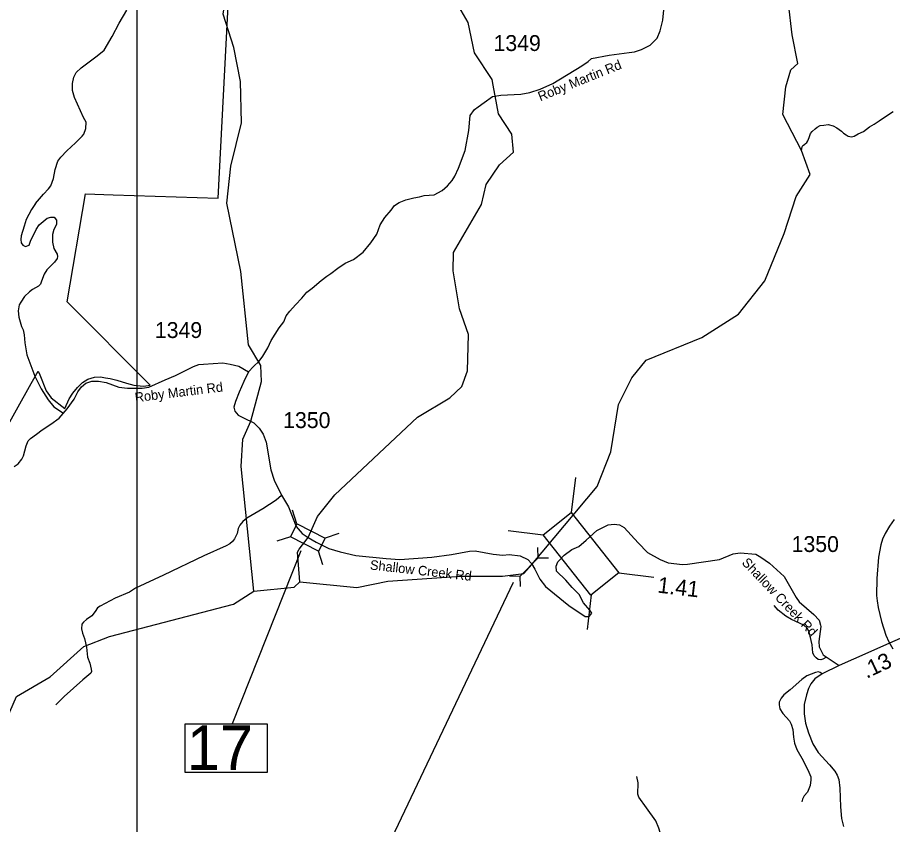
# Model space of a CAD drawing. Extents: x 1159738 to 1321356, y 736314 to 882035.
# Drawn here: x 1227532 to 1234408, y 815102 to 821445 of the extents above; entities that cross this region are included whole.
import ezdxf

# ---------------------------------------------------------------- set-up
doc = ezdxf.new("R2010")
doc.units = 0
for name, color, linetype in [('Exist Boundary Land Use Forest National US Forest Service', 7, 'Continuous'), ('Exist Hydrographic Creek Single Shore', 7, 'Continuous'), ('Exist Hydrographic Misc Water Feature', 7, 'Continuous'), ('Exist Road Non-System Type 51', 7, 'Continuous'), ('Exist Road Secondary Mileage Hundredths English Label', 7, 'Continuous'), ('Exist Road Secondary Structure Culvert CELL', 7, 'Continuous'), ('Exist Road Secondary Structure Culvert Number Label', 7, 'Continuous'), ('Exist Road Secondary Structure Standard Bridge CELL', 7, 'Continuous'), ('Exist Road Secondary Structure Standard Bridge Number Label', 7, 'Continuous'), ('Exist Road Secondary Type 41 Attributed', 7, 'Continuous'), ('Exist Road Secondary Type 51 Attributed', 7, 'Continuous'), ('Exist Road Secondary Type 51 Label', 7, 'Continuous'), ('Exist Road Secondary Type 51 Number Label', 7, 'Continuous'), ('Map Preparation Inset Cut Line', 7, 'Continuous')]:
    doc.layers.add(name, color=color, linetype=linetype)

msp = doc.modelspace()

# ---------------------------------------------------------------- linework, layer by layer
at = {"layer": 'Exist Boundary Land Use Forest National US Forest Service'}
msp.add_lwpolyline([(1227265.2, 817898.9), (1227639.7, 818566.9), (1227694.1, 818663.9), (1227696.8, 818658.5), (1227707.1, 818636.9), (1227758.3, 818509.9), (1227797.2, 818454.9), (1227903.2, 818371.9), (1227937.3, 818448), (1227966.3, 818490.9), (1228003.2, 818535.9), (1228042.3, 818574.9), (1228085.2, 818600.9), (1228137.2, 818618.9), (1228185.3, 818619.9), (1228223.2, 818612.9), (1228261.3, 818608), (1228313.2, 818592.9), (1228387.3, 818570.9), (1228446.2, 818555.9), (1228522.3, 818547.9), (1228558.3, 818552.9), (1228574.3, 818555.9), (1227922.1, 819210), (1228066.2, 820058), (1228282.5, 820051.2), (1229110.1, 820025), (1229235.4, 822448.7)], dxfattribs=at)
at = {"layer": 'Exist Hydrographic Creek Single Shore'}
for points in [[(1231573.1, 817145.7), (1232087.2, 817757.1), (1232194.3, 818030.7), (1232254.2, 818403.7), (1232359.2, 818611.7), (1232471.3, 818750.6), (1232910.3, 818928.9), (1233198.3, 819113.5), (1233405.3, 819375.3), (1233556.2, 819746.5), (1233650, 820037.1), (1233762.3, 820211.3), (1233691.7, 820398.2), (1233547.2, 820682.2), (1233570, 820898.5), (1233609, 821033.7), (1233664, 821084.2), (1233620.4, 821308.2), (1233590.6, 821553.5), (1233441.2, 821767.6), (1233505.2, 821973.1), (1233507.9, 822072.5)], [(1231269.6, 820913), (1231261.2, 820957.8), (1231124.2, 821167.3), (1231072.2, 821404.7), (1231000.1, 821530.9)], [(1231299.1, 820757), (1231269.6, 820913)], [(1229815.1, 817358.1), (1229888.2, 817522.2), (1230026.2, 817693.3), (1230675.2, 818304), (1230929.2, 818456.5), (1231023.2, 818543.2), (1231068.2, 818667.1), (1231076.2, 818952.5), (1231006.2, 819154.2), (1230955.2, 819453.9), (1230959.2, 819598.3), (1231177.2, 819974.6), (1231214.2, 820131.4), (1231319.2, 820287), (1231430.2, 820386.5), (1231417.2, 820527.9), (1231312.2, 820687.5), (1231299.1, 820757)], [(1229744.3, 817266.2), (1229815.1, 817358.1)], [(1229750.2, 817009.5), (1229731.3, 817242.9), (1229744.3, 817266.2)], [(1229750.2, 817009.5), (1230199.2, 816964.4), (1230442.3, 817015.4), (1231018.3, 817053), (1231344.3, 817053), (1231510.4, 817075.2), (1231573.1, 817145.7)], [(1229389.3, 816934.7), (1229707.3, 816967.7), (1229750.2, 817009.5)], [(1226065.3, 815120.4), (1226141.2, 815161.5), (1226295.2, 815306.1), (1226850.2, 815482.1), (1227445.3, 815926.4), (1227525.2, 816108.7), (1227788.2, 816261), (1228052.2, 816501.9), (1228254.2, 816579.9), (1229228.3, 816832.9), (1229389.3, 816934.7)]]:
    msp.add_lwpolyline(points, dxfattribs=at)
at = {"layer": 'Exist Hydrographic Misc Water Feature'}
for points in [[(1229389.3, 816934.7), (1229289.2, 817914.9), (1229303.2, 818131.3), (1229365.3, 818271.2), (1229448.2, 818584.7), (1229443.2, 818709.5), (1229348.2, 818872.2), (1229287.2, 819447.9), (1229176.2, 819985.2), (1229209.2, 820276.7), (1229292.2, 820616.4), (1229284.2, 820941.6), (1229233.2, 821208.5), (1229148.1, 821469.6), (1229168.1, 821603.7), (1229327.1, 821948.5), (1229270.1, 822333.7), (1228951.2, 822891.6), (1228366.1, 823490.9), (1228083.1, 823841.2), (1227781, 824415.2)], [(1233691.7, 820398.2), (1233698.3, 820428), (1233704.6, 820437.8), (1233716.9, 820445.5), (1233723, 820451.4), (1233735.2, 820461.1), (1233743.6, 820474.9), (1233752.2, 820500.7), (1233763.1, 820532.4), (1233777.5, 820548.1), (1233800.1, 820569.5), (1233816.3, 820583.1), (1233838.8, 820594.5), (1233868.8, 820597.7), (1233903, 820602.9), (1233940.7, 820593.9), (1233970.3, 820577.1), (1234007.7, 820550.1), (1234023.3, 820535.8), (1234045, 820521.2), (1234060.7, 820512.7), (1234072.6, 820508.4), (1234088.6, 820506.1), (1234106.8, 820511.6), (1234139.3, 820530.7), (1234179.8, 820549.7), (1234226.7, 820584.5), (1234263.2, 820605.6), (1234302, 820632.6), (1234352.9, 820667.3), (1234414, 820705.7)], [(1234421.3, 817499.3), (1234383.3, 817445.6), (1234351.3, 817389.8), (1234330.3, 817345.3), (1234315.3, 817300.8), (1234297.3, 817201.8), (1234284.4, 817035.8), (1234283.3, 816901.5), (1234286.3, 816858.8), (1234295.3, 816807.6), (1234321.4, 816697.3), (1234355.3, 816588.8), (1234379.3, 816537.1), (1234411.3, 816483.3)]]:
    msp.add_lwpolyline(points, dxfattribs=at)
at = {"layer": 'Exist Road Non-System Type 51'}
for points in [[(1227674.4, 819982.8), (1227736.7, 820057), (1227775.2, 820098.6), (1227793, 820122.3), (1227813.7, 820178.7), (1227828.6, 820249.9), (1227849.3, 820315.2), (1227873.1, 820347.8), (1227920.5, 820395.3), (1227988.7, 820460.6), (1228039.1, 820511), (1228053.9, 820528.8), (1228068.8, 820573.3), (1228071.7, 820620.8), (1228051, 820659.4), (1227979.8, 820816.6), (1227965, 820870), (1227965, 820926.4), (1227973.9, 820976.9), (1227991.7, 821012.5), (1228033.2, 821048.1), (1228157.7, 821143), (1228214, 821187.5), (1228276.3, 821294.4), (1228329.7, 821401.2), (1228391.5, 821503)], [(1227674.4, 819982.8), (1227643, 819934.3), (1227599.9, 819857.6), (1227585.5, 819803.3), (1227561.6, 819728.2), (1227558.4, 819699.5), (1227560, 819672.3), (1227574.3, 819654.7), (1227595.1, 819643.5), (1227623.8, 819654.7), (1227635, 819686.7), (1227678.1, 819777.8), (1227702.1, 819816.1), (1227765.9, 819867.2), (1227793.1, 819875.2), (1227820.2, 819875.2), (1227839.4, 819852.9), (1227837.8, 819817.7), (1227818.6, 819779.4), (1227807.5, 819737.8), (1227807.5, 819678.7), (1227818.6, 819629.2), (1227842.6, 819584.4), (1227845.8, 819566.8), (1227842.6, 819549.3), (1227823.4, 819520.5), (1227761.2, 819461.4), (1227740.4, 819426.2), (1227727.6, 819392.7), (1227718, 819365.5), (1227711.7, 819349.5), (1227695.7, 819331.9), (1227649.4, 819308), (1227625.4, 819288.8), (1227587.1, 819250.5), (1227557.1, 819208.4), (1227544.3, 819186), (1227536.3, 819138.1), (1227541.1, 819090.1), (1227563.5, 819015), (1227576.3, 818989.5), (1227584.2, 818949.5), (1227589, 818887.2), (1227605, 818792.9), (1227668.9, 818626.8), (1227718, 818527), (1227772.3, 818439.1), (1227817, 818384.8), (1227892.1, 818335.3)], [(1229607, 817687.3), (1229565.5, 817650.6), (1229460.1, 817583.5), (1229334, 817508.4), (1229303.6, 817484.4), (1229279.7, 817454), (1229266.9, 817426.9), (1229257.3, 817390.1), (1229236.6, 817347), (1229222.2, 817326.2), (1229201.4, 817307), (1229172.7, 817292.6), (1228995.4, 817214.3), (1228679.3, 817061), (1228459.6, 816959.2), (1228411.7, 816928.8), (1228299.9, 816879.3), (1228180.2, 816816.9), (1228161.5, 816804.8), (1228142.3, 816776.1), (1228115.2, 816742.5), (1228075.2, 816712.1), (1228051.3, 816693), (1228036.9, 816675.4), (1228033.7, 816638.6), (1228041.7, 816606.7), (1228059.3, 816563.5), (1228075.2, 816494.8), (1228083.2, 816416.5), (1228099.2, 816370.2), (1228112, 816322.3), (1228113.6, 816303.7), (1228107.2, 816291), (1228046.5, 816239.8), (1227899.6, 816107.2), (1227832.6, 816041.7)], [(1233884.2, 816413.9), (1233860.7, 816401.7), (1233844.4, 816396.6), (1233824, 816397.6), (1233808.7, 816410.9), (1233793.4, 816427.2), (1233782.2, 816450.7), (1233777.1, 816513), (1233753.6, 816615.2), (1233738.3, 816643.7), (1233711.7, 816667.2), (1233613.7, 816713.2), (1233569.9, 816738.7), (1233510, 816787.3), (1233477.3, 816823)], [(1233854.3, 816284.8), (1233838.9, 816296.4), (1233825.7, 816300.5), (1233803.2, 816297.5), (1233734.8, 816268.9), (1233696, 816240.3), (1233603.2, 816160.6), (1233553.2, 816120.1), (1233532.8, 816093.6), (1233518.5, 816062.9), (1233518.5, 816042.5), (1233522.6, 816009.8), (1233547.1, 815974.1), (1233599.2, 815916.9), (1233612.4, 815891.3), (1233623.7, 815849.5), (1233630.8, 815788.2), (1233637.9, 815739.7), (1233657.3, 815691.7), (1233705.3, 815605.9), (1233750.2, 815514), (1233765.5, 815475.2), (1233767.5, 815451.7), (1233760.4, 815408.8), (1233739, 815356.7), (1233713.6, 815325.7), (1233700.3, 815300.1), (1233696.2, 815278.7)], [(1232853.1, 814558.8), (1232779.9, 814688.8), (1232749.2, 814738.6), (1232690.2, 814794.4), (1232662.8, 814839.7), (1232611.6, 814943.6), (1232571.3, 815073.8), (1232547.2, 815129.9), (1232474.6, 815232.8), (1232413.5, 815316.8), (1232405.5, 815340.3), (1232409.5, 815428.9), (1232400.1, 815478.4)]]:
    msp.add_lwpolyline(points, dxfattribs=at)
at = {"layer": 'Exist Road Secondary Structure Culvert CELL'}
for p, q in [((1231618, 817278.9), (1231620.7, 817195.6)), ((1231481.2, 817054.7), (1231620.7, 817195.6)), ((1231704, 817193.8), (1231620.7, 817195.6)), ((1231397.9, 817056.5), (1231481.2, 817054.7)), ((1231483.8, 816971.4), (1231481.2, 817054.7))]:
    msp.add_line(p, q, dxfattribs=at)
at = {"layer": 'Exist Road Secondary Structure Culvert Number Label'}
msp.add_line((1231428.3, 817004.8), (1230446.7, 814941.3), dxfattribs=at)
at = {"layer": 'Exist Road Secondary Structure Standard Bridge CELL'}
for p, q in [((1231916.4, 817827.9), (1231884, 817553.9)), ((1229727.6, 817463.7), (1229692.6, 817571.4)), ((1230057.1, 817388.2), (1229949.5, 817353.2)), ((1231388.3, 817411.3), (1231662.4, 817379)), ((1229676.3, 817362.9), (1229568.7, 817327.9)), ((1229932, 817142.3), (1229897, 817250)), ((1232257.3, 817078.5), (1232531.4, 817046.1)), ((1232040.7, 816907.6), (1232008.3, 816633.5))]:
    msp.add_line(p, q, dxfattribs=at)
for points in [[(1231884, 817553.9), (1232258.4, 817079.3), (1232036.7, 816904.4), (1231662.4, 817379)], [(1229897, 817250), (1229676, 817362.4), (1229728.6, 817465.6), (1229949.5, 817353.2)]]:
    msp.add_lwpolyline(points, close=True, dxfattribs=at)
at = {"layer": 'Exist Road Secondary Structure Standard Bridge Number Label'}
msp.add_line((1229759.2, 817253.6), (1229218.2, 815891.8), dxfattribs=at)
msp.add_lwpolyline([(1228849.7, 815892.8), (1229493.8, 815892.8), (1229493.8, 815510.4), (1228849.7, 815510.4)], close=True, dxfattribs=at)
at = {"layer": 'Exist Road Secondary Type 41 Attributed'}
for points in [[(1229345.9, 818660.8), (1229311.7, 818583), (1229274.5, 818498.8), (1229244.9, 818427.5), (1229232.5, 818382.4), (1229240.2, 818349.8), (1229265.1, 818318.7), (1229308.6, 818296.9), (1229387.8, 818259.6), (1229431.3, 818216), (1229462.4, 818169.4), (1229487.3, 818107.2), (1229523, 817889.5), (1229547.9, 817808.6), (1229606.9, 817690.4), (1229661.3, 817598.7), (1229721.9, 817443.2), (1229768.8, 817389.8), (1229815.1, 817358.1)], [(1231572.3, 817153.9), (1231597.1, 817108.9), (1231637.5, 817031.1), (1231681, 816973.6), (1231865.7, 816822.9), (1231992, 816737.2), (1232024.6, 816737.2), (1232045, 816761.7), (1232028.7, 816786.2), (1231979.3, 816842.9), (1231945.1, 816908.3), (1231890.2, 816965.6), (1231840.9, 817020.8), (1231768.8, 817092.9), (1231764.7, 817131), (1231778.3, 817166.4), (1231828.7, 817218.2), (1231888.5, 817264.4), (1231943.1, 817287.7), (1232000, 817335.2), (1232085.7, 817412.8), (1232172.7, 817456.3), (1232220.1, 817461.8), (1232262.5, 817456.3), (1232299.2, 817435.9), (1232410.6, 817316.4), (1232482.7, 817239.5), (1232582.1, 817185.1), (1232644.3, 817158.6), (1232757, 817145.2), (1232796.6, 817147.7), (1233048.2, 817185.1), (1233155.4, 817228.6), (1233211.4, 817237.9), (1233334.1, 817225.5), (1233374.5, 817202.2), (1233441.3, 817155.5), (1233556.3, 817049.8), (1233651.1, 816886.5), (1233675.9, 816852.3), (1233789.3, 816752.7), (1233831.3, 816707.6), (1233841.1, 816668.3)], [(1229815.1, 817358.1), (1229878.9, 817320.5), (1229978.2, 817270.6), (1230066.8, 817244.1), (1230191.1, 817216.1), (1230430.3, 817191.3), (1230537.5, 817183.5), (1230789.2, 817203.7), (1230941.5, 817223.9), (1231084.4, 817250.4), (1231129.5, 817251.9), (1231270.9, 817227), (1231345.8, 817218.2), (1231394.8, 817223.6), (1231482.7, 817214.3), (1231541.2, 817183.5), (1231572.3, 817153.9)]]:
    msp.add_lwpolyline(points, dxfattribs=at)
at = {"layer": 'Exist Road Secondary Type 51 Attributed'}
for points in [[(1229345.9, 818660.8), (1229386.6, 818701.7), (1229429.8, 818743.2), (1229459.3, 818782.1), (1229499.7, 818849), (1229526.1, 818906.5), (1229555.6, 818956.3), (1229588.2, 819004.5), (1229625.5, 819052.7), (1229643.3, 819098.6), (1229672.5, 819137.4), (1229717, 819185), (1229767, 819239), (1229806.3, 819285.8), (1229848, 819315.9), (1229918.5, 819377.2), (1229962.5, 819410.9), (1229995.4, 819432.5), (1230050.2, 819473.3), (1230107.4, 819513.9), (1230172.8, 819542.8), (1230249.4, 819601.1), (1230307.8, 819672.3), (1230355.6, 819741.2), (1230381.2, 819815.7), (1230419.8, 819872.8), (1230467.4, 819929.2), (1230493.9, 819968), (1230532.3, 819991.1), (1230583.4, 820012), (1230646.2, 820028), (1230690.4, 820035.3), (1230728.6, 820046.2), (1230805.6, 820051.8), (1230870.4, 820084.4), (1230911.9, 820121.2), (1230947.7, 820164.3), (1230969.1, 820198.1), (1230996.3, 820261.6), (1231051, 820399.5), (1231079.6, 820555.9), (1231089.1, 820675.1), (1231122.3, 820722.4), (1231151.1, 820741.7), (1231200, 820776.4), (1231264.4, 820822.9), (1231330, 820833.7), (1231487.5, 820843.2), (1231557.9, 820856.4), (1231639, 820880.2), (1231740, 820926.7), (1231966.7, 821064), (1232015.7, 821098.5), (1232041.7, 821122.8), (1232180.9, 821148.4), (1232338.4, 821168.7), (1232381.4, 821175.8), (1232435.1, 821192.6), (1232502.9, 821227.3), (1232559.1, 821282.7), (1232581.8, 821338.8), (1232603.2, 821424.8), (1232610, 821505.7)], [(1227506.4, 817916), (1227536.7, 817937.1), (1227566.3, 817973.6), (1227579.4, 817998.3), (1227599.6, 818079.2), (1227615.1, 818118.1), (1227635.3, 818136.7), (1227680.4, 818170.9), (1227724.5, 818202.4), (1227794.3, 818249.3), (1227860.6, 818295.4), (1227922.7, 818370), (1227977.1, 818444.6), (1228004.9, 818502), (1228034.5, 818542.3), (1228068.8, 818570.6), (1228116, 818585.7), (1228169.7, 818587), (1228228.8, 818576.6), (1228328.2, 818540.1), (1228396, 818530.3), (1228512.8, 818530.3), (1228564.5, 818540.1), (1228693.3, 818597), (1228772.6, 818629.7), (1228915.6, 818702.3), (1228957.2, 818717.9), (1228993.5, 818720.6), (1229144.6, 818729), (1229202.3, 818719.9), (1229270.8, 818703), (1229345.9, 818660.8)], [(1233841.1, 816668.3), (1233843.7, 816657.9), (1233828.2, 816539.7), (1233831.3, 816497.7), (1233863.3, 816435.6), (1233932.8, 816388.7), (1233988.7, 816352.4)], [(1234588.9, 816617.1), (1234425.7, 816544.8), (1234100.6, 816400.8), (1233988.7, 816352.4)], [(1233988.7, 816352.4), (1233854.3, 816284.8), (1233798, 816245.8), (1233767.1, 816208), (1233748.3, 816170.2), (1233731.9, 816121.1), (1233715.2, 816044), (1233715.2, 815971.4), (1233724.3, 815897.3), (1233747, 815823.2), (1233781.2, 815734.4), (1233823.5, 815668.6), (1233913.4, 815569.6), (1233953.7, 815521.4), (1233973.9, 815488.8), (1233985.9, 815456.2), (1233993.3, 815387.8), (1233998.7, 815240.6), (1234008.1, 815149.4), (1234023.5, 815086.2)]]:
    msp.add_lwpolyline(points, dxfattribs=at)
at = {"layer": 'Map Preparation Inset Cut Line'}
msp.add_lwpolyline([(1228470.6, 811005.5), (1261974.5, 811005.5), (1261974.5, 834521.3), (1228470.6, 834521.3)], close=True, dxfattribs=at)

# ---------------------------------------------------------------- texts
at = {"layer": 'Exist Road Secondary Mileage Hundredths English Label'}
for s, rotation, p in [('1.41', 353.24409, (1232557.4, 816924.9)), ('.13', 25.52148, (1234204.7, 816246.2))]:
    msp.add_text(s, height=125, rotation=rotation, dxfattribs=at).set_placement(p)
at = {"layer": 'Exist Road Secondary Structure Standard Bridge Number Label'}
msp.add_text('17', height=350, dxfattribs=at).set_placement((1228862.2, 815530.2))
at = {"layer": 'Exist Road Secondary Type 51 Label'}
for s, rotation, p in [('Roby Martin Rd', 21.85841, (1231640, 820785.6)), ('Roby Martin Rd', 7.02517, (1228458.1, 818420.5)), ('Shallow Creek Rd', 353.54163, (1230298.9, 817106.6)), ('Shallow Creek Rd', 313.49678, (1233218.7, 817155.2))]:
    msp.add_text(s, height=75, rotation=rotation, dxfattribs=at).set_placement(p)
at = {"layer": 'Exist Road Secondary Type 51 Number Label'}
for s, p in [('1349', (1231272.5, 821181.2)), ('1349', (1228611.4, 818925.4)), ('1350', (1229619.4, 818217.7)), ('1350', (1233615.1, 817243.5))]:
    msp.add_text(s, height=125, dxfattribs=at).set_placement(p)

doc.saveas('drawing.dxf')
